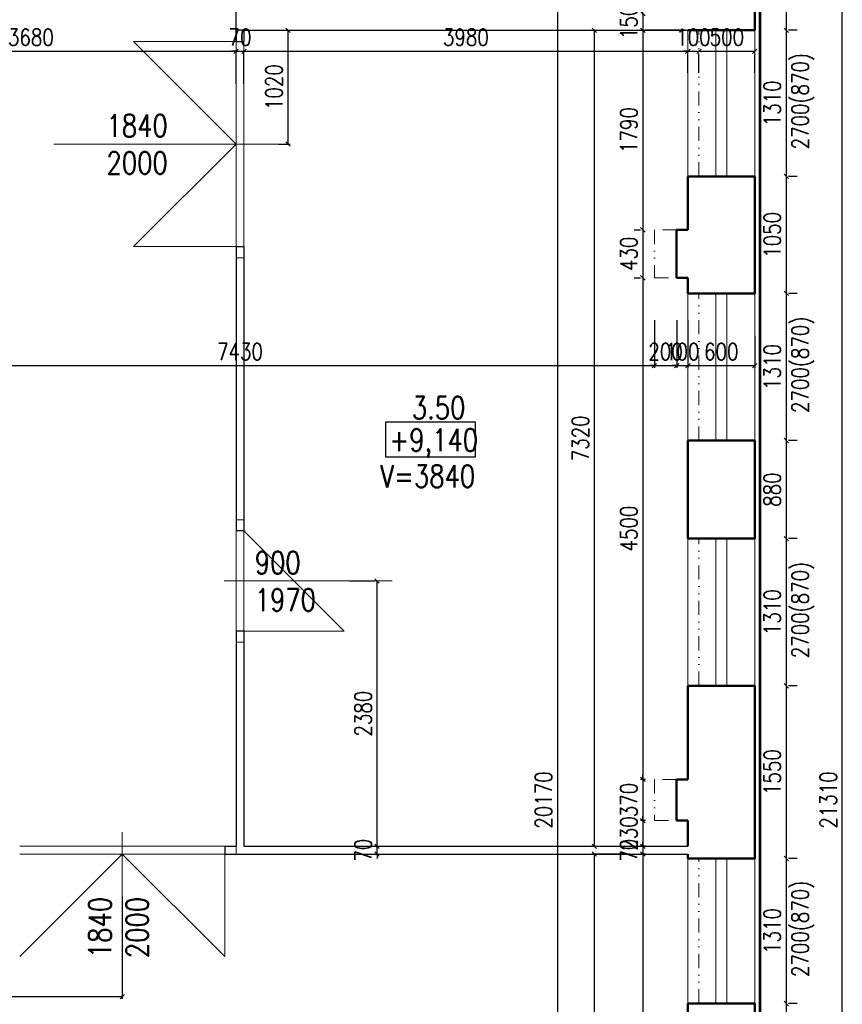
# Model space of a CAD drawing. Header units: millimetres. Extents: x -238874 to 551972, y -298952 to 658415.
# Tile 604 of 656: x 76508 to 83883, y 297889 to 306722. Entities that reach past the tile are written whole.
import ezdxf

# ---------------------------------------------------------------- set-up
doc = ezdxf.new("R2010")
doc.units = ezdxf.units.MM
doc.header["$LTSCALE"] = 20
doc.linetypes.add('DIVIDE2', pattern=[15.875, 6.35, -3.175, 0, -3.175, 0, -3.175])
for name, color, linetype in [('ALP', 141, 'Continuous'), ('CZ', 255, 'Continuous'), ('KOTY', 8, 'Continuous'), ('ZDP', 50, 'Continuous')]:
    doc.layers.add(name, color=color, linetype=linetype)
doc.layers.add('CKNETISK', color=116, linetype='Continuous', lineweight=18, plot=False)
doc.layers.add('NOSNÉ', color=8, linetype='Continuous', lineweight=50)
doc.layers.add('PRUCHODY', color=7, linetype='Continuous', lineweight=18)
doc.styles.add('SIMPLEX', font='SIMPLEX.shx', dxfattribs={"width": 0.8, "bigfont": 'CAD13.shx'})
doc.styles.get("Standard").update_dxf_attribs({"font": 'simplex.shx', "width": 0.8})
doc.dimstyles.new('CKA', dxfattribs={"dimtxt": 200, "dimasz": 40, "dimexe": 20, "dimexo": 0.2, "dimgap": 50, "dimtad": 1, "dimdec": 0, "dimrnd": 1, "dimzin": 0, "dimdsep": 46, "dimtxsty": 'Standard', "dimblk1": 'OBLIQUE', "dimblk2": 'OBLIQUE', "dimsah": 1, "dimcen": 0.09, "dimclrd": 253, "dimclre": 253, "dimclrt": 253, "dimadec": 0, "dimazin": 0, "dimtfac": 1, "dimtdec": 0, "dimtix": 1, "dimtmove": 2, "dimatfit": 3, "dimfxl": 1, "dimtolj": 1, "dimtzin": 0, "dimarcsym": 0})

# ---------------------------------------------------------------- blocks, each defined once
blk = doc.blocks.new('_OBLIQUE')
at = {"color": 0, "linetype": 'ByBlock'}
blk.add_line((-0.5, -0.5), (0.5, 0.5), dxfattribs=at)
blk = doc.blocks.new('*D2833')
at = {"layer": 'DEFPOINTS', "color": 0, "transparency": 16777216}
for p in [(82198, 304407), (82198, 303619.1), (74768, 303447)]:
    blk.add_point(p, dxfattribs=at)
at = {"layer": 'KOTY', "lineweight": -2, "transparency": 16777216}
for p, q in [((82198, 304026.2), (82198, 303599.1)), ((74768, 303619.1), (82198, 303619.1))]:
    blk.add_line(p, q, dxfattribs=at)
at = {"layer": 'KOTY', "lineweight": -2, "transparency": 16777216, "xscale": 40, "yscale": 40, "zscale": 40, "rotation": 180}
blk.add_blockref('_OBLIQUE', (74768, 303619.1), dxfattribs=at)
at = {"layer": 'KOTY', "lineweight": -2, "transparency": 16777216, "xscale": 40, "yscale": 40, "zscale": 40}
blk.add_blockref('_OBLIQUE', (82198, 303619.1), dxfattribs=at)
at = {"layer": 'KOTY', "transparency": 16777216, "insert": (78483, 303744.1), "char_height": 150, "attachment_point": 5, "style": 'SIMPLEX'}
blk.add_mtext('\\A1;7430', dxfattribs=at)
blk = doc.blocks.new('*D2836')
at = {"layer": 'DEFPOINTS', "color": 0, "transparency": 16777216}
for p in [(82498, 306627), (78518, 306527), (82498, 306439.4)]:
    blk.add_point(p, dxfattribs=at)
at = {"layer": 'KOTY', "lineweight": -2, "transparency": 16777216}
for p, q in [((78518, 306439.4), (82498, 306439.4)), ((82498, 306246.2), (82498, 306419.4))]:
    blk.add_line(p, q, dxfattribs=at)
at = {"layer": 'KOTY', "lineweight": -2, "transparency": 16777216, "xscale": 40, "yscale": 40, "zscale": 40, "rotation": 180}
blk.add_blockref('_OBLIQUE', (78518, 306439.4), dxfattribs=at)
at = {"layer": 'KOTY', "lineweight": -2, "transparency": 16777216, "xscale": 40, "yscale": 40, "zscale": 40}
blk.add_blockref('_OBLIQUE', (82498, 306439.4), dxfattribs=at)
at = {"layer": 'KOTY', "transparency": 16777216, "insert": (80508, 306564.4), "char_height": 150, "attachment_point": 5, "style": 'SIMPLEX'}
blk.add_mtext('\\A1;3980', dxfattribs=at)
blk = doc.blocks.new('*D3001')
at = {"layer": 'DEFPOINTS', "color": 0, "transparency": 16777216}
for p in [(74768, 299237), (77428, 299237), (77428, 297958.3)]:
    blk.add_point(p, dxfattribs=at)
at = {"layer": 'KOTY', "lineweight": -2, "transparency": 16777216}
for p, q in [((77428, 298856.2), (77428, 297938.3)), ((74768, 297958.3), (77428, 297958.3))]:
    blk.add_line(p, q, dxfattribs=at)
at = {"layer": 'KOTY', "lineweight": -2, "transparency": 16777216, "xscale": 40, "yscale": 40, "zscale": 40, "rotation": 180}
blk.add_blockref('_OBLIQUE', (74768, 297958.3), dxfattribs=at)
at = {"layer": 'KOTY', "lineweight": -2, "transparency": 16777216, "xscale": 40, "yscale": 40, "zscale": 40}
blk.add_blockref('_OBLIQUE', (77428, 297958.3), dxfattribs=at)
at = {"layer": 'KOTY', "transparency": 16777216, "insert": (76098, 298083.3), "char_height": 150, "attachment_point": 5, "style": 'SIMPLEX'}
blk.add_mtext('\\A1;2660', dxfattribs=at)
blk = doc.blocks.new('*D3031')
at = {"layer": 'DEFPOINTS', "color": 0, "transparency": 16777216}
for p in [(78448, 299307), (79712.1, 299307), (78448, 299237)]:
    blk.add_point(p, dxfattribs=at)
at = {"layer": 'KOTY', "lineweight": -2, "transparency": 16777216}
for p, q in [((79712.1, 299307), (79712.1, 299347)), ((78828.7, 299307), (79732.1, 299307)), ((79712.1, 299237), (79712.1, 299307)), ((79712.1, 299237), (79712.1, 299197))]:
    blk.add_line(p, q, dxfattribs=at)
at = {"layer": 'KOTY', "lineweight": -2, "transparency": 16777216, "xscale": 40, "yscale": 40, "zscale": 40}
for p, rotation in [((79712.1, 299307), 270), ((79712.1, 299237), 90)]:
    blk.add_blockref('_OBLIQUE', p, dxfattribs=dict(at, rotation=rotation))
at = {"layer": 'KOTY', "transparency": 16777216, "insert": (79587.1, 299272), "char_height": 150, "attachment_point": 5, "rotation": 90, "style": 'SIMPLEX'}
blk.add_mtext('\\A1;70', dxfattribs=at)
blk = doc.blocks.new('*D3032')
at = {"layer": 'DEFPOINTS', "color": 0, "transparency": 16777216}
for p in [(79712.1, 301687), (79846.9, 301687), (78448, 299307)]:
    blk.add_point(p, dxfattribs=at)
at = {"layer": 'KOTY', "lineweight": -2, "transparency": 16777216}
for p, q in [((79466.1, 301687), (79692.1, 301687)), ((79712.1, 299307), (79712.1, 301687))]:
    blk.add_line(p, q, dxfattribs=at)
at = {"layer": 'KOTY', "lineweight": -2, "transparency": 16777216, "xscale": 40, "yscale": 40, "zscale": 40}
for p, rotation in [((79712.1, 301687), 90), ((79712.1, 299307), 270)]:
    blk.add_blockref('_OBLIQUE', p, dxfattribs=dict(at, rotation=rotation))
at = {"layer": 'KOTY', "transparency": 16777216, "insert": (79587.1, 300497), "char_height": 150, "attachment_point": 5, "rotation": 90, "style": 'SIMPLEX'}
blk.add_mtext('\\A1;2380', dxfattribs=at)
blk = doc.blocks.new('*D3069')
at = {"layer": 'DEFPOINTS', "color": 0, "transparency": 16777216}
for p in [(78448, 306527), (78448, 306439.4), (74768, 306307)]:
    blk.add_point(p, dxfattribs=at)
at = {"layer": 'KOTY', "lineweight": -2, "transparency": 16777216}
for p, q in [((74768, 306439.4), (78448, 306439.4)), ((78448, 306146.2), (78448, 306419.4))]:
    blk.add_line(p, q, dxfattribs=at)
at = {"layer": 'KOTY', "lineweight": -2, "transparency": 16777216, "xscale": 40, "yscale": 40, "zscale": 40, "rotation": 180}
blk.add_blockref('_OBLIQUE', (74768, 306439.4), dxfattribs=at)
at = {"layer": 'KOTY', "lineweight": -2, "transparency": 16777216, "xscale": 40, "yscale": 40, "zscale": 40}
blk.add_blockref('_OBLIQUE', (78448, 306439.4), dxfattribs=at)
at = {"layer": 'KOTY', "transparency": 16777216, "insert": (76608, 306564.4), "char_height": 150, "attachment_point": 5, "style": 'SIMPLEX'}
blk.add_mtext('\\A1;3680', dxfattribs=at)
blk = doc.blocks.new('*D3070')
at = {"layer": 'DEFPOINTS', "color": 0, "transparency": 16777216}
for p in [(73458, 306858.9), (78448, 306917), (73458, 306607)]:
    blk.add_point(p, dxfattribs=at)
at = {"layer": 'KOTY', "lineweight": -2, "transparency": 16777216}
for p, q in [((73458, 306987.8), (73458, 306878.9)), ((78448, 306858.9), (73458, 306858.9))]:
    blk.add_line(p, q, dxfattribs=at)
at = {"layer": 'KOTY', "lineweight": -2, "transparency": 16777216, "xscale": 40, "yscale": 40, "zscale": 40, "rotation": 180}
blk.add_blockref('_OBLIQUE', (73458, 306858.9), dxfattribs=at)
at = {"layer": 'KOTY', "lineweight": -2, "transparency": 16777216, "xscale": 40, "yscale": 40, "zscale": 40}
blk.add_blockref('_OBLIQUE', (78448, 306858.9), dxfattribs=at)
at = {"layer": 'KOTY', "transparency": 16777216, "insert": (75953, 306983.9), "char_height": 150, "attachment_point": 5, "style": 'SIMPLEX'}
blk.add_mtext('\\A1;4990', dxfattribs=at)
blk = doc.blocks.new('*D3095')
at = {"layer": 'DEFPOINTS', "color": 0, "transparency": 16777216}
for p in [(78448, 306917), (78448, 306858.9), (78548, 306777)]:
    blk.add_point(p, dxfattribs=at)
at = {"layer": 'KOTY', "lineweight": -2, "transparency": 16777216}
for p, q in [((78448, 306858.9), (78408, 306858.9)), ((78548, 306858.9), (78448, 306858.9)), ((78548, 306858.9), (78588, 306858.9)), ((78448, 306536.2), (78448, 306838.9))]:
    blk.add_line(p, q, dxfattribs=at)
at = {"layer": 'KOTY', "lineweight": -2, "transparency": 16777216, "xscale": 40, "yscale": 40, "zscale": 40}
blk.add_blockref('_OBLIQUE', (78448, 306858.9), dxfattribs=at)
at = {"layer": 'KOTY', "lineweight": -2, "transparency": 16777216, "xscale": 40, "yscale": 40, "zscale": 40, "rotation": 180}
blk.add_blockref('_OBLIQUE', (78548, 306858.9), dxfattribs=at)
at = {"layer": 'KOTY', "transparency": 16777216, "insert": (78498, 306983.9), "char_height": 150, "attachment_point": 5, "style": 'SIMPLEX'}
blk.add_mtext('\\A1;100', dxfattribs=at)
blk = doc.blocks.new('*D3097')
at = {"layer": 'DEFPOINTS', "color": 0, "transparency": 16777216}
for p in [(78448, 306627), (78448, 305607), (78912.7, 305607)]:
    blk.add_point(p, dxfattribs=at)
at = {"layer": 'KOTY', "lineweight": -2, "transparency": 16777216}
for p, q in [((78912.7, 306627), (78912.7, 305607)), ((78828.7, 305607), (78932.7, 305607))]:
    blk.add_line(p, q, dxfattribs=at)
at = {"layer": 'KOTY', "lineweight": -2, "transparency": 16777216, "xscale": 40, "yscale": 40, "zscale": 40}
for p, rotation in [((78912.7, 306627), 90), ((78912.7, 305607), 270)]:
    blk.add_blockref('_OBLIQUE', p, dxfattribs=dict(at, rotation=rotation))
at = {"layer": 'KOTY', "transparency": 16777216, "insert": (78787.7, 306117), "char_height": 150, "attachment_point": 5, "rotation": 90, "style": 'SIMPLEX'}
blk.add_mtext('\\A1;1020', dxfattribs=at)
blk = doc.blocks.new('*D3100')
at = {"layer": 'DEFPOINTS', "color": 0, "transparency": 16777216}
for p in [(78448, 306527), (78518, 306527), (78518, 306439.4)]:
    blk.add_point(p, dxfattribs=at)
at = {"layer": 'KOTY', "lineweight": -2, "transparency": 16777216}
for p, q in [((78448, 306439.4), (78408, 306439.4)), ((78448, 306439.4), (78518, 306439.4)), ((78518, 306439.4), (78558, 306439.4)), ((78518, 306146.2), (78518, 306419.4))]:
    blk.add_line(p, q, dxfattribs=at)
at = {"layer": 'KOTY', "lineweight": -2, "transparency": 16777216, "xscale": 40, "yscale": 40, "zscale": 40}
blk.add_blockref('_OBLIQUE', (78448, 306439.4), dxfattribs=at)
at = {"layer": 'KOTY', "lineweight": -2, "transparency": 16777216, "xscale": 40, "yscale": 40, "zscale": 40, "rotation": 180}
blk.add_blockref('_OBLIQUE', (78518, 306439.4), dxfattribs=at)
at = {"layer": 'KOTY', "transparency": 16777216, "insert": (78483, 306564.4), "char_height": 150, "attachment_point": 5, "style": 'SIMPLEX'}
blk.add_mtext('\\A1;70', dxfattribs=at)
blk = doc.blocks.new('*D3107')
at = {"layer": 'DEFPOINTS', "color": 0, "transparency": 16777216}
for p in [(82094.2, 306627), (82094.2, 304837), (82398, 304837)]:
    blk.add_point(p, dxfattribs=at)
at = {"layer": 'KOTY', "lineweight": -2, "transparency": 16777216}
for p, q in [((82094.2, 306627), (82094.2, 304837)), ((82017.2, 304837), (82074.2, 304837))]:
    blk.add_line(p, q, dxfattribs=at)
at = {"layer": 'KOTY', "lineweight": -2, "transparency": 16777216, "xscale": 40, "yscale": 40, "zscale": 40}
for p, rotation in [((82094.2, 306627), 90), ((82094.2, 304837), 270)]:
    blk.add_blockref('_OBLIQUE', p, dxfattribs=dict(at, rotation=rotation))
at = {"layer": 'KOTY', "transparency": 16777216, "insert": (81969.2, 305732), "char_height": 150, "attachment_point": 5, "rotation": 90, "style": 'SIMPLEX'}
blk.add_mtext('\\A1;1790', dxfattribs=at)
blk = doc.blocks.new('*D3108')
at = {"layer": 'DEFPOINTS', "color": 0, "transparency": 16777216}
for p in [(83098, 305317), (83098, 304267), (83380.3, 304267)]:
    blk.add_point(p, dxfattribs=at)
at = {"layer": 'KOTY', "lineweight": -2, "transparency": 16777216}
for p, q in [((83380.3, 305317), (83380.3, 304267)), ((83478.7, 304267), (83400.3, 304267))]:
    blk.add_line(p, q, dxfattribs=at)
at = {"layer": 'KOTY', "lineweight": -2, "transparency": 16777216, "xscale": 40, "yscale": 40, "zscale": 40}
for p, rotation in [((83380.3, 305317), 90), ((83380.3, 304267), 270)]:
    blk.add_blockref('_OBLIQUE', p, dxfattribs=dict(at, rotation=rotation))
at = {"layer": 'KOTY', "transparency": 16777216, "insert": (83255.3, 304792), "char_height": 150, "attachment_point": 5, "rotation": 90, "style": 'SIMPLEX'}
blk.add_mtext('\\A1;1050', dxfattribs=at)
blk = doc.blocks.new('*D3109')
at = {"layer": 'DEFPOINTS', "color": 0, "transparency": 16777216}
for p in [(83098, 306627), (83098, 305317), (83380.3, 305317)]:
    blk.add_point(p, dxfattribs=at)
at = {"layer": 'KOTY', "lineweight": -2, "transparency": 16777216}
for p, q in [((83380.3, 306627), (83380.3, 305317)), ((83478.7, 305317), (83400.3, 305317))]:
    blk.add_line(p, q, dxfattribs=at)
at = {"layer": 'KOTY', "lineweight": -2, "transparency": 16777216, "xscale": 40, "yscale": 40, "zscale": 40}
for p, rotation in [((83380.3, 306627), 90), ((83380.3, 305317), 270)]:
    blk.add_blockref('_OBLIQUE', p, dxfattribs=dict(at, rotation=rotation))
at = {"layer": 'KOTY', "transparency": 16777216, "insert": (83255.3, 305972), "char_height": 150, "attachment_point": 5, "rotation": 90, "style": 'SIMPLEX'}
blk.add_mtext('\\A1;1310', dxfattribs=at)
blk = doc.blocks.new('*D3110')
at = {"layer": 'DEFPOINTS', "color": 0, "transparency": 16777216}
for p in [(81660, 306627), (81660, 306627), (80508, 299307)]:
    blk.add_point(p, dxfattribs=at)
at = {"layer": 'KOTY', "lineweight": -2, "transparency": 16777216}
for p, q in [((81279.2, 306627), (81640, 306627)), ((81660, 299307), (81660, 306627))]:
    blk.add_line(p, q, dxfattribs=at)
at = {"layer": 'KOTY', "lineweight": -2, "transparency": 16777216, "xscale": 40, "yscale": 40, "zscale": 40}
for p, rotation in [((81660, 306627), 90), ((81660, 299307), 270)]:
    blk.add_blockref('_OBLIQUE', p, dxfattribs=dict(at, rotation=rotation))
at = {"layer": 'KOTY', "transparency": 16777216, "insert": (81535, 302967), "char_height": 150, "attachment_point": 5, "rotation": 90, "style": 'SIMPLEX'}
blk.add_mtext('\\A1;7320', dxfattribs=at)
blk = doc.blocks.new('*D3111')
at = {"layer": 'DEFPOINTS', "color": 0, "transparency": 16777216}
for p in [(81660, 309807), (81329.6, 289637), (81660, 289637)]:
    blk.add_point(p, dxfattribs=at)
at = {"layer": 'KOTY', "lineweight": -2, "transparency": 16777216}
for p, q in [((81329.6, 309807), (81329.6, 289637)), ((81279.2, 289637), (81309.6, 289637))]:
    blk.add_line(p, q, dxfattribs=at)
at = {"layer": 'KOTY', "lineweight": -2, "transparency": 16777216, "xscale": 40, "yscale": 40, "zscale": 40}
for p, rotation in [((81329.6, 309807), 90), ((81329.6, 289637), 270)]:
    blk.add_blockref('_OBLIQUE', p, dxfattribs=dict(at, rotation=rotation))
at = {"layer": 'KOTY', "transparency": 16777216, "insert": (81204.6, 299722), "char_height": 150, "attachment_point": 5, "rotation": 90, "style": 'SIMPLEX'}
blk.add_mtext('\\A1;20170', dxfattribs=at)
blk = doc.blocks.new('*D3112')
at = {"layer": 'DEFPOINTS', "color": 0, "transparency": 16777216}
for p in [(81660, 299237), (82358, 299237), (82358, 289637)]:
    blk.add_point(p, dxfattribs=at)
at = {"layer": 'KOTY', "lineweight": -2, "transparency": 16777216}
for p, q in [((81977.2, 299237), (81640, 299237)), ((81660, 289637), (81660, 299237))]:
    blk.add_line(p, q, dxfattribs=at)
at = {"layer": 'KOTY', "lineweight": -2, "transparency": 16777216, "xscale": 40, "yscale": 40, "zscale": 40}
for p, rotation in [((81660, 299237), 90), ((81660, 289637), 270)]:
    blk.add_blockref('_OBLIQUE', p, dxfattribs=dict(at, rotation=rotation))
at = {"layer": 'KOTY', "transparency": 16777216, "insert": (81535, 294437), "char_height": 150, "attachment_point": 5, "rotation": 90, "style": 'SIMPLEX'}
blk.add_mtext('\\A1;9600', dxfattribs=at)
blk = doc.blocks.new('*D3113')
at = {"layer": 'DEFPOINTS', "color": 0, "transparency": 16777216}
for p in [(82498, 299237), (82094.2, 295037), (82398, 295037)]:
    blk.add_point(p, dxfattribs=at)
at = {"layer": 'KOTY', "lineweight": -2, "transparency": 16777216}
for p, q in [((82094.2, 299237), (82094.2, 295037)), ((82017.2, 295037), (82074.2, 295037))]:
    blk.add_line(p, q, dxfattribs=at)
at = {"layer": 'KOTY', "lineweight": -2, "transparency": 16777216, "xscale": 40, "yscale": 40, "zscale": 40}
for p, rotation in [((82094.2, 299237), 90), ((82094.2, 295037), 270)]:
    blk.add_blockref('_OBLIQUE', p, dxfattribs=dict(at, rotation=rotation))
at = {"layer": 'KOTY', "transparency": 16777216, "insert": (81969.2, 297137), "char_height": 150, "attachment_point": 5, "rotation": 90, "style": 'SIMPLEX'}
blk.add_mtext('\\A1;4200', dxfattribs=at)
blk = doc.blocks.new('*D3114')
at = {"layer": 'DEFPOINTS', "color": 0, "transparency": 16777216}
for p in [(83098, 297897), (83098, 297007), (83380.3, 297007)]:
    blk.add_point(p, dxfattribs=at)
at = {"layer": 'KOTY', "lineweight": -2, "transparency": 16777216}
for p, q in [((83380.3, 297897), (83380.3, 297007)), ((83478.7, 297007), (83400.3, 297007))]:
    blk.add_line(p, q, dxfattribs=at)
at = {"layer": 'KOTY', "lineweight": -2, "transparency": 16777216, "xscale": 40, "yscale": 40, "zscale": 40}
for p, rotation in [((83380.3, 297897), 90), ((83380.3, 297007), 270)]:
    blk.add_blockref('_OBLIQUE', p, dxfattribs=dict(at, rotation=rotation))
at = {"layer": 'KOTY', "transparency": 16777216, "insert": (83255.3, 297452), "char_height": 150, "attachment_point": 5, "rotation": 90, "style": 'SIMPLEX'}
blk.add_mtext('\\A1;890', dxfattribs=at)
blk = doc.blocks.new('*D3126')
at = {"layer": 'DEFPOINTS', "color": 0, "transparency": 16777216}
for p in [(82398, 304837), (82094.2, 304407), (82398, 304407)]:
    blk.add_point(p, dxfattribs=at)
at = {"layer": 'KOTY', "lineweight": -2, "transparency": 16777216}
for p, q in [((82094.2, 304837), (82094.2, 304407)), ((82017.2, 304407), (82074.2, 304407))]:
    blk.add_line(p, q, dxfattribs=at)
at = {"layer": 'KOTY', "lineweight": -2, "transparency": 16777216, "xscale": 40, "yscale": 40, "zscale": 40}
for p, rotation in [((82094.2, 304837), 90), ((82094.2, 304407), 270)]:
    blk.add_blockref('_OBLIQUE', p, dxfattribs=dict(at, rotation=rotation))
at = {"layer": 'KOTY', "transparency": 16777216, "insert": (81969.2, 304622), "char_height": 150, "attachment_point": 5, "rotation": 90, "style": 'SIMPLEX'}
blk.add_mtext('\\A1;430', dxfattribs=at)
blk = doc.blocks.new('*D3127')
at = {"layer": 'DEFPOINTS', "color": 0, "transparency": 16777216}
for p in [(82498, 304407), (83098, 304267), (83098, 303619.1)]:
    blk.add_point(p, dxfattribs=at)
at = {"layer": 'KOTY', "lineweight": -2, "transparency": 16777216}
for p, q in [((83098, 303886.2), (83098, 303599.1)), ((82498, 303619.1), (83098, 303619.1))]:
    blk.add_line(p, q, dxfattribs=at)
at = {"layer": 'KOTY', "lineweight": -2, "transparency": 16777216, "xscale": 40, "yscale": 40, "zscale": 40, "rotation": 180}
blk.add_blockref('_OBLIQUE', (82498, 303619.1), dxfattribs=at)
at = {"layer": 'KOTY', "lineweight": -2, "transparency": 16777216, "xscale": 40, "yscale": 40, "zscale": 40}
blk.add_blockref('_OBLIQUE', (83098, 303619.1), dxfattribs=at)
at = {"layer": 'KOTY', "transparency": 16777216, "insert": (82798, 303744.1), "char_height": 150, "attachment_point": 5, "style": 'SIMPLEX'}
blk.add_mtext('\\A1;600', dxfattribs=at)
blk = doc.blocks.new('*D3128')
at = {"layer": 'DEFPOINTS', "color": 0, "transparency": 16777216}
for p in [(82198, 304407), (82398, 304407), (82398, 303619.1)]:
    blk.add_point(p, dxfattribs=at)
at = {"layer": 'KOTY', "lineweight": -2, "transparency": 16777216}
for p, q in [((82398, 304026.2), (82398, 303599.1)), ((82198, 303619.1), (82158, 303619.1)), ((82198, 303619.1), (82398, 303619.1)), ((82398, 303619.1), (82438, 303619.1))]:
    blk.add_line(p, q, dxfattribs=at)
at = {"layer": 'KOTY', "lineweight": -2, "transparency": 16777216, "xscale": 40, "yscale": 40, "zscale": 40}
blk.add_blockref('_OBLIQUE', (82198, 303619.1), dxfattribs=at)
at = {"layer": 'KOTY', "lineweight": -2, "transparency": 16777216, "xscale": 40, "yscale": 40, "zscale": 40, "rotation": 180}
blk.add_blockref('_OBLIQUE', (82398, 303619.1), dxfattribs=at)
at = {"layer": 'KOTY', "transparency": 16777216, "insert": (82298, 303744.1), "char_height": 150, "attachment_point": 5, "style": 'SIMPLEX'}
blk.add_mtext('\\A1;200', dxfattribs=at)
blk = doc.blocks.new('*D3129')
at = {"layer": 'DEFPOINTS', "color": 0, "transparency": 16777216}
for p in [(83098, 299197), (83098, 297897), (83380.3, 297897)]:
    blk.add_point(p, dxfattribs=at)
at = {"layer": 'KOTY', "lineweight": -2, "transparency": 16777216}
for p, q in [((83380.3, 299197), (83380.3, 297897)), ((83478.7, 297897), (83400.3, 297897))]:
    blk.add_line(p, q, dxfattribs=at)
at = {"layer": 'KOTY', "lineweight": -2, "transparency": 16777216, "xscale": 40, "yscale": 40, "zscale": 40}
for p, rotation in [((83380.3, 299197), 90), ((83380.3, 297897), 270)]:
    blk.add_blockref('_OBLIQUE', p, dxfattribs=dict(at, rotation=rotation))
at = {"layer": 'KOTY', "transparency": 16777216, "insert": (83255.3, 298547), "char_height": 150, "attachment_point": 5, "rotation": 90, "style": 'SIMPLEX'}
blk.add_mtext('\\A1;1310', dxfattribs=at)
blk = doc.blocks.new('*D3130')
at = {"layer": 'DEFPOINTS', "color": 0, "transparency": 16777216}
for p in [(82498, 299307), (82094.2, 299237), (82498, 299237)]:
    blk.add_point(p, dxfattribs=at)
at = {"layer": 'KOTY', "lineweight": -2, "transparency": 16777216}
for p, q in [((82094.2, 299307), (82094.2, 299347)), ((82094.2, 299307), (82094.2, 299237)), ((82117.2, 299237), (82074.2, 299237)), ((82094.2, 299237), (82094.2, 299197))]:
    blk.add_line(p, q, dxfattribs=at)
at = {"layer": 'KOTY', "lineweight": -2, "transparency": 16777216, "xscale": 40, "yscale": 40, "zscale": 40}
for p, rotation in [((82094.2, 299307), 270), ((82094.2, 299237), 90)]:
    blk.add_blockref('_OBLIQUE', p, dxfattribs=dict(at, rotation=rotation))
at = {"layer": 'KOTY', "transparency": 16777216, "insert": (81969.2, 299272), "char_height": 150, "attachment_point": 5, "rotation": 90, "style": 'SIMPLEX'}
blk.add_mtext('\\A1;70', dxfattribs=at)
blk = doc.blocks.new('*D3131')
at = {"layer": 'DEFPOINTS', "color": 0, "transparency": 16777216}
for p in [(82498, 299537), (82094.2, 299307), (82498, 299307)]:
    blk.add_point(p, dxfattribs=at)
at = {"layer": 'KOTY', "lineweight": -2, "transparency": 16777216}
for p, q in [((82094.2, 299537), (82094.2, 299577)), ((82094.2, 299537), (82094.2, 299307)), ((82117.2, 299307), (82074.2, 299307)), ((82094.2, 299307), (82094.2, 299267))]:
    blk.add_line(p, q, dxfattribs=at)
at = {"layer": 'KOTY', "lineweight": -2, "transparency": 16777216, "xscale": 40, "yscale": 40, "zscale": 40}
for p, rotation in [((82094.2, 299537), 270), ((82094.2, 299307), 90)]:
    blk.add_blockref('_OBLIQUE', p, dxfattribs=dict(at, rotation=rotation))
at = {"layer": 'KOTY', "transparency": 16777216, "insert": (81969.2, 299422), "char_height": 150, "attachment_point": 5, "rotation": 90, "style": 'SIMPLEX'}
blk.add_mtext('\\A1;230', dxfattribs=at)
blk = doc.blocks.new('*D3132')
at = {"layer": 'DEFPOINTS', "color": 0, "transparency": 16777216}
for p in [(82498, 299907), (82094.2, 299537), (82498, 299537)]:
    blk.add_point(p, dxfattribs=at)
at = {"layer": 'KOTY', "lineweight": -2, "transparency": 16777216}
for p, q in [((82094.2, 299907), (82094.2, 299947)), ((82094.2, 299907), (82094.2, 299537)), ((82117.2, 299537), (82074.2, 299537)), ((82094.2, 299537), (82094.2, 299497))]:
    blk.add_line(p, q, dxfattribs=at)
at = {"layer": 'KOTY', "lineweight": -2, "transparency": 16777216, "xscale": 40, "yscale": 40, "zscale": 40}
for p, rotation in [((82094.2, 299907), 270), ((82094.2, 299537), 90)]:
    blk.add_blockref('_OBLIQUE', p, dxfattribs=dict(at, rotation=rotation))
at = {"layer": 'KOTY', "transparency": 16777216, "insert": (81969.2, 299722), "char_height": 150, "attachment_point": 5, "rotation": 90, "style": 'SIMPLEX'}
blk.add_mtext('\\A1;370', dxfattribs=at)
blk = doc.blocks.new('*D3133')
at = {"layer": 'DEFPOINTS', "color": 0, "transparency": 16777216}
for p in [(83098, 300747), (83098, 299197), (83380.3, 299197)]:
    blk.add_point(p, dxfattribs=at)
at = {"layer": 'KOTY', "lineweight": -2, "transparency": 16777216}
for p, q in [((83380.3, 300747), (83380.3, 299197)), ((83478.7, 299197), (83400.3, 299197))]:
    blk.add_line(p, q, dxfattribs=at)
at = {"layer": 'KOTY', "lineweight": -2, "transparency": 16777216, "xscale": 40, "yscale": 40, "zscale": 40}
for p, rotation in [((83380.3, 300747), 90), ((83380.3, 299197), 270)]:
    blk.add_blockref('_OBLIQUE', p, dxfattribs=dict(at, rotation=rotation))
at = {"layer": 'KOTY', "transparency": 16777216, "insert": (83255.3, 299972), "char_height": 150, "attachment_point": 5, "rotation": 90, "style": 'SIMPLEX'}
blk.add_mtext('\\A1;1550', dxfattribs=at)
blk = doc.blocks.new('*D3134')
at = {"layer": 'DEFPOINTS', "color": 0, "transparency": 16777216}
for p in [(83098, 302067), (83098, 300747), (83380.3, 300747)]:
    blk.add_point(p, dxfattribs=at)
at = {"layer": 'KOTY', "lineweight": -2, "transparency": 16777216}
for p, q in [((83380.3, 302067), (83380.3, 300747)), ((83478.7, 300747), (83400.3, 300747))]:
    blk.add_line(p, q, dxfattribs=at)
at = {"layer": 'KOTY', "lineweight": -2, "transparency": 16777216, "xscale": 40, "yscale": 40, "zscale": 40}
for p, rotation in [((83380.3, 302067), 90), ((83380.3, 300747), 270)]:
    blk.add_blockref('_OBLIQUE', p, dxfattribs=dict(at, rotation=rotation))
at = {"layer": 'KOTY', "transparency": 16777216, "insert": (83255.3, 301407), "char_height": 150, "attachment_point": 5, "rotation": 90, "style": 'SIMPLEX'}
blk.add_mtext('\\A1;1310', dxfattribs=at)
blk = doc.blocks.new('*D3135')
at = {"layer": 'DEFPOINTS', "color": 0, "transparency": 16777216}
for p in [(83098, 302947), (83098, 302067), (83380.3, 302067)]:
    blk.add_point(p, dxfattribs=at)
at = {"layer": 'KOTY', "lineweight": -2, "transparency": 16777216}
for p, q in [((83380.3, 302947), (83380.3, 302067)), ((83478.7, 302067), (83400.3, 302067))]:
    blk.add_line(p, q, dxfattribs=at)
at = {"layer": 'KOTY', "lineweight": -2, "transparency": 16777216, "xscale": 40, "yscale": 40, "zscale": 40}
for p, rotation in [((83380.3, 302947), 90), ((83380.3, 302067), 270)]:
    blk.add_blockref('_OBLIQUE', p, dxfattribs=dict(at, rotation=rotation))
at = {"layer": 'KOTY', "transparency": 16777216, "insert": (83255.3, 302507), "char_height": 150, "attachment_point": 5, "rotation": 90, "style": 'SIMPLEX'}
blk.add_mtext('\\A1;880', dxfattribs=at)
blk = doc.blocks.new('*D3136')
at = {"layer": 'DEFPOINTS', "color": 0, "transparency": 16777216}
for p in [(82398, 304407), (82094.2, 299907), (82498, 299907)]:
    blk.add_point(p, dxfattribs=at)
at = {"layer": 'KOTY', "lineweight": -2, "transparency": 16777216}
for p, q in [((82094.2, 304407), (82094.2, 299907)), ((82117.2, 299907), (82074.2, 299907))]:
    blk.add_line(p, q, dxfattribs=at)
at = {"layer": 'KOTY', "lineweight": -2, "transparency": 16777216, "xscale": 40, "yscale": 40, "zscale": 40}
for p, rotation in [((82094.2, 304407), 90), ((82094.2, 299907), 270)]:
    blk.add_blockref('_OBLIQUE', p, dxfattribs=dict(at, rotation=rotation))
at = {"layer": 'KOTY', "transparency": 16777216, "insert": (81969.2, 302157), "char_height": 150, "attachment_point": 5, "rotation": 90, "style": 'SIMPLEX'}
blk.add_mtext('\\A1;4500', dxfattribs=at)
blk = doc.blocks.new('*D3137')
at = {"layer": 'DEFPOINTS', "color": 0, "transparency": 16777216}
for p in [(83098, 304267), (83098, 302947), (83380.3, 302947)]:
    blk.add_point(p, dxfattribs=at)
at = {"layer": 'KOTY', "lineweight": -2, "transparency": 16777216}
for p, q in [((83380.3, 304267), (83380.3, 302947)), ((83478.7, 302947), (83400.3, 302947))]:
    blk.add_line(p, q, dxfattribs=at)
at = {"layer": 'KOTY', "lineweight": -2, "transparency": 16777216, "xscale": 40, "yscale": 40, "zscale": 40}
for p, rotation in [((83380.3, 304267), 90), ((83380.3, 302947), 270)]:
    blk.add_blockref('_OBLIQUE', p, dxfattribs=dict(at, rotation=rotation))
at = {"layer": 'KOTY', "transparency": 16777216, "insert": (83255.3, 303607), "char_height": 150, "attachment_point": 5, "rotation": 90, "style": 'SIMPLEX'}
blk.add_mtext('\\A1;1310', dxfattribs=at)
blk = doc.blocks.new('*D3138')
at = {"layer": 'DEFPOINTS', "color": 0, "transparency": 16777216}
for p in [(82398, 304407), (82498, 304407), (82498, 303619.1)]:
    blk.add_point(p, dxfattribs=at)
at = {"layer": 'KOTY', "lineweight": -2, "transparency": 16777216}
for p, q in [((82498, 304026.2), (82498, 303599.1)), ((82398, 303619.1), (82358, 303619.1)), ((82398, 303619.1), (82498, 303619.1)), ((82498, 303619.1), (82538, 303619.1))]:
    blk.add_line(p, q, dxfattribs=at)
at = {"layer": 'KOTY', "lineweight": -2, "transparency": 16777216, "xscale": 40, "yscale": 40, "zscale": 40}
blk.add_blockref('_OBLIQUE', (82398, 303619.1), dxfattribs=at)
at = {"layer": 'KOTY', "lineweight": -2, "transparency": 16777216, "xscale": 40, "yscale": 40, "zscale": 40, "rotation": 180}
blk.add_blockref('_OBLIQUE', (82498, 303619.1), dxfattribs=at)
at = {"layer": 'KOTY', "transparency": 16777216, "insert": (82448, 303744.1), "char_height": 150, "attachment_point": 5, "style": 'SIMPLEX'}
blk.add_mtext('\\A1;100', dxfattribs=at)
blk = doc.blocks.new('*D3143')
at = {"layer": 'DEFPOINTS', "color": 0, "transparency": 16777216}
for p in [(82094.2, 306777), (82094.2, 306627), (82094.2, 306627)]:
    blk.add_point(p, dxfattribs=at)
at = {"layer": 'KOTY', "lineweight": -2, "transparency": 16777216}
for p, q in [((82094.2, 306777), (82094.2, 306817)), ((82094.2, 306777), (82094.2, 306627)), ((82094.2, 306627), (82094.2, 306587)), ((82475, 306627), (82114.2, 306627))]:
    blk.add_line(p, q, dxfattribs=at)
at = {"layer": 'KOTY', "lineweight": -2, "transparency": 16777216, "xscale": 40, "yscale": 40, "zscale": 40}
for p, rotation in [((82094.2, 306777), 270), ((82094.2, 306627), 90)]:
    blk.add_blockref('_OBLIQUE', p, dxfattribs=dict(at, rotation=rotation))
at = {"layer": 'KOTY', "transparency": 16777216, "insert": (81969.2, 306702), "char_height": 150, "attachment_point": 5, "rotation": 90, "style": 'SIMPLEX'}
blk.add_mtext('\\A1;150', dxfattribs=at)
blk = doc.blocks.new('*D3144')
at = {"layer": 'DEFPOINTS', "color": 0, "transparency": 16777216}
for p in [(83098, 307517), (83098, 306627), (83380.3, 306627)]:
    blk.add_point(p, dxfattribs=at)
at = {"layer": 'KOTY', "lineweight": -2, "transparency": 16777216}
for p, q in [((83380.3, 307517), (83380.3, 306627)), ((83478.7, 306627), (83400.3, 306627))]:
    blk.add_line(p, q, dxfattribs=at)
at = {"layer": 'KOTY', "lineweight": -2, "transparency": 16777216, "xscale": 40, "yscale": 40, "zscale": 40}
for p, rotation in [((83380.3, 307517), 90), ((83380.3, 306627), 270)]:
    blk.add_blockref('_OBLIQUE', p, dxfattribs=dict(at, rotation=rotation))
at = {"layer": 'KOTY', "transparency": 16777216, "insert": (83255.3, 307072), "char_height": 150, "attachment_point": 5, "rotation": 90, "style": 'SIMPLEX'}
blk.add_mtext('\\A1;890', dxfattribs=at)
blk = doc.blocks.new('*D3146')
at = {"layer": 'DEFPOINTS', "color": 0, "transparency": 16777216}
for p in [(82598, 306627), (83098, 306627), (83098, 306439.4)]:
    blk.add_point(p, dxfattribs=at)
at = {"layer": 'KOTY', "lineweight": -2, "transparency": 16777216}
for p, q in [((82598, 306439.4), (83098, 306439.4)), ((83098, 306246.2), (83098, 306419.4))]:
    blk.add_line(p, q, dxfattribs=at)
at = {"layer": 'KOTY', "lineweight": -2, "transparency": 16777216, "xscale": 40, "yscale": 40, "zscale": 40, "rotation": 180}
blk.add_blockref('_OBLIQUE', (82598, 306439.4), dxfattribs=at)
at = {"layer": 'KOTY', "lineweight": -2, "transparency": 16777216, "xscale": 40, "yscale": 40, "zscale": 40}
blk.add_blockref('_OBLIQUE', (83098, 306439.4), dxfattribs=at)
at = {"layer": 'KOTY', "transparency": 16777216, "insert": (82848, 306564.4), "char_height": 150, "attachment_point": 5, "style": 'SIMPLEX'}
blk.add_mtext('\\A1;500', dxfattribs=at)
blk = doc.blocks.new('*D3147')
at = {"layer": 'DEFPOINTS', "color": 0, "transparency": 16777216}
for p in [(82498, 306627), (82598, 306627), (82598, 306439.4)]:
    blk.add_point(p, dxfattribs=at)
at = {"layer": 'KOTY', "lineweight": -2, "transparency": 16777216}
for p, q in [((82498, 306439.4), (82458, 306439.4)), ((82498, 306439.4), (82598, 306439.4)), ((82598, 306439.4), (82638, 306439.4)), ((82598, 306246.2), (82598, 306419.4))]:
    blk.add_line(p, q, dxfattribs=at)
at = {"layer": 'KOTY', "lineweight": -2, "transparency": 16777216, "xscale": 40, "yscale": 40, "zscale": 40}
blk.add_blockref('_OBLIQUE', (82498, 306439.4), dxfattribs=at)
at = {"layer": 'KOTY', "lineweight": -2, "transparency": 16777216, "xscale": 40, "yscale": 40, "zscale": 40, "rotation": 180}
blk.add_blockref('_OBLIQUE', (82598, 306439.4), dxfattribs=at)
at = {"layer": 'KOTY', "transparency": 16777216, "insert": (82548, 306564.4), "char_height": 150, "attachment_point": 5, "style": 'SIMPLEX'}
blk.add_mtext('\\A1;100', dxfattribs=at)

msp = doc.modelspace()

# ---------------------------------------------------------------- linework, layer by layer
at = {"layer": 'ALP'}
for p, q in [((78447.962, 306626.983), (78447.962, 306526.983)), ((78447.962, 306626.983), (78447.962, 306526.983)), ((78517.962, 306626.983), (78517.962, 306526.983)), ((78517.962, 306626.983), (78517.962, 306526.983)), ((78447.962, 306526.983), (78517.962, 306526.983)), ((78447.962, 306526.983), (78517.962, 306526.983)), ((78447.962, 304686.983), (78447.962, 302136.983)), ((78447.962, 304686.983), (78517.962, 304686.983)), ((78447.962, 304686.983), (78517.962, 304686.983)), ((78447.962, 304686.983), (78447.962, 302136.983)), ((78517.962, 304686.983), (78517.962, 302136.983)), ((78517.962, 304686.983), (78517.962, 302136.983)), ((78517.962, 302136.983), (78447.962, 302136.983)), ((78517.962, 302136.983), (78447.962, 302136.983)), ((78517.962, 301236.983), (78447.962, 301236.983)), ((78447.962, 301236.983), (78447.962, 299306.983)), ((78447.962, 301236.983), (78447.962, 299306.983)), ((78517.962, 301236.983), (78447.962, 301236.983)), ((78517.962, 301236.983), (78517.962, 299306.983)), ((78517.962, 301236.983), (78517.962, 299306.983)), ((78347.962, 299306.983), (78447.962, 299306.983)), ((78347.962, 299306.983), (78347.962, 299236.983)), ((78347.962, 299306.983), (78347.962, 299236.983)), ((78347.962, 299306.983), (78447.962, 299306.983)), ((78517.962, 299306.983), (82497.962, 299306.983)), ((78517.962, 299306.983), (82497.962, 299306.983)), ((78347.962, 299236.983), (82497.962, 299236.983)), ((78347.962, 299236.983), (82497.962, 299236.983))]:
    msp.add_line(p, q, dxfattribs=at)
at = {"layer": 'CKNETISK', "lineweight": 53}
msp.add_line((83147.962, -240764.395), (83147.962, 658415.336), dxfattribs=at)
at = {"layer": 'CZ', "color": 7}
msp.add_lwpolyline([(79790.916, 303113.579), (80589.943, 303113.579), (80589.943, 302797.641), (79790.916, 302797.641)], close=True, dxfattribs=at)
at = {"layer": 'KOTY'}
msp.add_line((83882.932, 289066.983), (83882.932, 310376.983), dxfattribs=at)
at = {"layer": 'NOSNÉ'}
for p, q in [((83097.962, 307516.983), (83097.962, 306626.983)), ((82497.962, 306626.983), (83097.962, 306626.983)), ((82497.962, 304836.983), (82497.962, 305316.983)), ((82497.962, 305316.983), (83097.962, 305316.983)), ((83097.962, 305316.983), (83097.962, 304266.983)), ((82397.962, 304836.983), (82397.962, 304406.983)), ((82497.962, 304836.983), (82397.962, 304836.983)), ((82397.962, 304406.983), (82497.962, 304406.983)), ((82497.962, 304266.983), (82497.962, 304406.983)), ((82497.962, 304266.983), (83097.962, 304266.983)), ((82497.962, 302066.983), (82497.962, 302946.983)), ((82497.962, 302946.983), (83097.962, 302946.983)), ((83097.962, 302946.983), (83097.962, 302066.983)), ((82497.962, 302066.983), (83097.962, 302066.983)), ((82497.962, 299906.983), (82497.962, 300746.983)), ((82497.962, 300746.983), (83097.962, 300746.983)), ((83097.962, 300746.983), (83097.962, 299196.983)), ((82497.962, 299906.983), (82397.962, 299906.983)), ((82397.962, 299906.983), (82397.962, 299536.983)), ((82397.962, 299536.983), (82497.962, 299536.983)), ((82497.962, 299306.983), (82497.962, 299536.983)), ((82497.962, 299196.983), (82497.962, 299236.983)), ((82497.962, 299196.983), (83097.962, 299196.983)), ((82497.962, 297006.983), (82497.962, 297896.983)), ((82497.962, 297896.983), (83097.962, 297896.983)), ((83097.962, 297896.983), (83097.962, 297006.983))]:
    msp.add_line(p, q, dxfattribs=at)
at = {"layer": 'PRUCHODY'}
for p, q in [((82497.962, 305316.983), (82497.962, 306626.983)), ((82747.962, 305316.983), (82747.962, 306626.983)), ((82847.962, 305316.983), (82847.962, 306626.983)), ((83097.962, 306626.983), (83097.962, 305316.983)), ((77527.962, 306526.983), (78447.962, 305606.983)), ((77527.962, 306526.983), (78447.962, 306526.983)), ((78447.962, 304686.983), (78447.962, 306526.983)), ((78517.962, 306526.983), (78517.962, 304686.983)), ((78924.685, 305606.983), (76815.436, 305606.983)), ((78447.962, 305606.983), (77527.962, 304686.983)), ((77527.962, 304686.983), (78447.962, 304686.983)), ((78517.962, 304586.983), (78447.962, 304586.983)), ((82497.962, 304266.983), (82497.962, 302946.983)), ((82747.962, 302946.983), (82747.962, 304266.983)), ((82847.962, 302946.983), (82847.962, 304266.983)), ((83097.962, 304266.983), (83097.962, 302946.983)), ((78517.962, 302236.983), (78447.962, 302236.983)), ((78447.962, 302136.983), (78447.962, 301236.983)), ((78517.962, 302136.983), (79417.962, 301236.983)), ((78517.962, 302136.983), (78517.962, 301236.983)), ((82497.962, 300746.983), (82497.962, 302066.983)), ((82747.962, 300746.983), (82747.962, 302066.983)), ((82847.962, 300746.983), (82847.962, 302066.983)), ((83097.962, 302066.983), (83097.962, 300746.983)), ((78341.264, 301686.983), (79846.915, 301686.983)), ((79417.962, 301236.983), (78517.962, 301236.983)), ((78517.962, 301136.983), (78447.962, 301136.983)), ((77427.962, 299433.097), (77427.962, 298013.097)), ((76507.962, 299306.983), (78347.962, 299306.983)), ((78347.962, 299306.983), (78347.962, 298316.983)), ((78447.962, 299306.983), (78447.962, 299236.983)), ((77427.962, 299236.983), (76507.962, 298316.983)), ((78347.962, 299236.983), (76507.962, 299236.983)), ((78347.962, 298316.983), (77427.962, 299236.983)), ((82497.962, 299196.983), (82497.962, 297896.983)), ((82747.962, 297896.983), (82747.962, 299196.983)), ((82847.962, 297896.983), (82847.962, 299196.983)), ((83097.962, 299196.983), (83097.962, 297896.983))]:
    msp.add_line(p, q, dxfattribs=at)
at = {"layer": 'PRUCHODY', "linetype": 'DIVIDE2'}
for p, q in [((82597.962, 305316.983), (82597.962, 306626.983)), ((82597.962, 302946.983), (82597.962, 304266.983)), ((82597.962, 300746.983), (82597.962, 302066.983)), ((82597.962, 297896.983), (82597.962, 299196.983))]:
    msp.add_line(p, q, dxfattribs=at)
for points in [[(82397.962, 304836.983), (82197.962, 304836.983), (82197.962, 304406.983), (82397.962, 304406.983)], [(82397.962, 299906.983), (82197.962, 299906.983), (82197.962, 299536.983), (82397.962, 299536.983)]]:
    msp.add_lwpolyline(points, close=True, dxfattribs=at)
at = {"layer": 'ZDP'}
for p, q in [((78447.962, 306626.983), (78447.962, 306776.983)), ((78517.962, 306626.983), (78447.962, 306626.983)), ((78517.962, 306626.983), (82497.962, 306626.983))]:
    msp.add_line(p, q, dxfattribs=at)

# ---------------------------------------------------------------- texts
at = {"layer": 'CZ', "color": 7, "char_height": 200, "width": 1830.1, "attachment_point": 1}
for s, insert in [('1840\\P2000', (77286.322, 305871.167)), ('3.50', (80023.703, 303341.366)), ('+9,140', (79821.752, 303051.757)), ('V=3840', (79741.116, 302727.044)), ('900\\P1970', (78615.275, 301951.167))]:
    msp.add_mtext(s, dxfattribs=dict(at, insert=insert))
at = {"layer": 'CZ', "color": 7, "insert": (77127.58, 298303.57), "char_height": 200, "width": 1830.1, "attachment_point": 1, "rotation": 90}
msp.add_mtext('1840\\P2000', dxfattribs=at)
at = {"layer": 'KOTY', "char_height": 150, "attachment_point": 5, "rotation": 90, "style": 'SIMPLEX'}
for s, insert in [('2700(870)', (83530.555, 305991.1)), ('2700(870)', (83530.555, 303626.1)), ('2700(870)', (83530.555, 301426.1)), ('\\A1;21310', (83757.932, 299721.983)), ('2700(870)', (83530.555, 298566.1))]:
    msp.add_mtext(s, dxfattribs=dict(at, insert=insert))

# ---------------------------------------------------------------- dimensions: what is measured, and where the dimension line sits
at = {"layer": 'KOTY'}
for base, p1, p2, angle, text, picture, middle in [((81329.594, 289636.983), (81660.023, 309806.983), (81660.023, 289636.983), 90, '20170', '*D3111', (81204.594, 299721.983)), ((83380.276, 306626.983), (83097.962, 307516.983), (83097.962, 306626.983), 270, '890', '*D3144', (83255.276, 307071.983)), ((82094.22, 306626.983), (82094.22, 306776.983), (82094.22, 306626.983), 90, '150', '*D3143', (81969.22, 306701.983)), ((78447.962, 306439.388), (74767.962, 306306.983), (78447.962, 306526.983), 180, '3680', '*D3069', (76607.962, 306564.388)), ((78517.962, 306439.388), (78447.962, 306526.983), (78517.962, 306526.983), 180, '70', '*D3100', (78482.962, 306564.388)), ((78912.706, 305606.983), (78447.962, 306626.983), (78447.962, 305606.983), 270, '1020', '*D3097', (78787.706, 306116.983)), ((82497.962, 306439.388), (78517.962, 306526.983), (82497.962, 306626.983), 180, '3980', '*D2836', (80507.962, 306564.388)), ((81660.023, 306626.983), (80507.962, 299306.983), (81660.023, 306626.983), 90, '7320', '*D3110', (81535.023, 302966.983)), ((82094.22, 304836.983), (82094.22, 306626.983), (82397.962, 304836.983), 90, '1790', '*D3107', (81969.22, 305731.983)), ((82597.962, 306439.388), (82497.962, 306626.983), (82597.962, 306626.983), 180, '100', '*D3147', (82547.962, 306564.388)), ((83097.962, 306439.388), (82597.962, 306626.983), (83097.962, 306626.983), 180, '500', '*D3146', (82847.962, 306564.388)), ((83380.276, 305316.983), (83097.962, 306626.983), (83097.962, 305316.983), 270, '1310', '*D3109', (83255.276, 305971.983)), ((83380.276, 304266.983), (83097.962, 305316.983), (83097.962, 304266.983), 270, '1050', '*D3108', (83255.276, 304791.983)), ((82094.22, 304406.983), (82397.962, 304836.983), (82397.962, 304406.983), 90, '430', '*D3126', (81969.22, 304621.983)), ((82094.22, 299906.983), (82397.962, 304406.983), (82497.962, 299906.983), 90, '4500', '*D3136', (81969.22, 302156.983)), ((83380.276, 302946.983), (83097.962, 304266.983), (83097.962, 302946.983), 270, '1310', '*D3137', (83255.276, 303606.983)), ((83380.276, 302066.983), (83097.962, 302946.983), (83097.962, 302066.983), 270, '880', '*D3135', (83255.276, 302506.983)), ((83380.276, 300746.983), (83097.962, 302066.983), (83097.962, 300746.983), 270, '1310', '*D3134', (83255.276, 301406.983)), ((79712.135, 301686.983), (78447.962, 299306.983), (79846.915, 301686.983), 270, '2380', '*D3032', (79587.135, 300496.983)), ((83380.276, 299196.983), (83097.962, 300746.983), (83097.962, 299196.983), 270, '1550', '*D3133', (83255.276, 299971.983)), ((82094.22, 299536.983), (82497.962, 299906.983), (82497.962, 299536.983), 90, '370', '*D3132', (81969.22, 299721.983)), ((82094.22, 299306.983), (82497.962, 299536.983), (82497.962, 299306.983), 90, '230', '*D3131', (81969.22, 299421.983)), ((79712.135, 299306.983), (78447.962, 299236.983), (78447.962, 299306.983), 270, '70', '*D3031', (79587.135, 299271.983)), ((82094.22, 299236.983), (82497.962, 299306.983), (82497.962, 299236.983), 90, '70', '*D3130', (81969.22, 299271.983)), ((77427.962, 297958.347), (74767.962, 299236.983), (77427.962, 299236.983), 180, '2660', '*D3001', (76097.962, 298083.347)), ((81660.023, 299236.983), (82357.962, 289636.983), (82357.962, 299236.983), 90, '9600', '*D3112', (81535.023, 294436.983)), ((82094.22, 295036.983), (82497.962, 299236.983), (82397.962, 295036.983), 90, '4200', '*D3113', (81969.22, 297136.983)), ((83380.276, 297896.983), (83097.962, 299196.983), (83097.962, 297896.983), 270, '1310', '*D3129', (83255.276, 298546.983)), ((83380.276, 297006.983), (83097.962, 297896.983), (83097.962, 297006.983), 270, '890', '*D3114', (83255.276, 297451.983))]:
    dim = msp.add_linear_dim(base=base, p1=p1, p2=p2, angle=angle, text=text, dimstyle='CKA', override={"dimtxt": 150, "dimexo": 380.774374, "dimtxsty": 'SIMPLEX', "dimse1": 1, "dimclrd": 256, "dimclre": 256, "dimclrt": 256}, dxfattribs=at)
    dim.commit()
    dim.dimension.update_dxf_attribs({"geometry": picture, "text_midpoint": middle})
for base, p1, p2, text, picture, middle in [((73457.962, 306858.866), (78447.962, 306916.983), (73457.962, 306606.983), '4990', '*D3070', (75952.962, 306983.866)), ((78447.962, 306858.866), (78547.962, 306776.983), (78447.962, 306916.983), '100', '*D3095', (78497.962, 306983.866)), ((82197.962, 303619.055), (74767.962, 303446.983), (82197.962, 304406.983), '7430', '*D2833', (78482.962, 303744.055)), ((82397.962, 303619.055), (82197.962, 304406.983), (82397.962, 304406.983), '200', '*D3128', (82297.962, 303744.055)), ((82497.962, 303619.055), (82397.962, 304406.983), (82497.962, 304406.983), '100', '*D3138', (82447.962, 303744.055)), ((83097.962, 303619.055), (82497.962, 304406.983), (83097.962, 304266.983), '600', '*D3127', (82797.962, 303744.055))]:
    dim = msp.add_linear_dim(base=base, p1=p1, p2=p2, text=text, dimstyle='CKA', override={"dimtxt": 150, "dimexo": 380.774374, "dimtxsty": 'SIMPLEX', "dimse1": 1, "dimclrd": 256, "dimclre": 256, "dimclrt": 256}, dxfattribs=at)
    dim.commit()
    dim.dimension.update_dxf_attribs({"geometry": picture, "text_midpoint": middle})

doc.saveas('drawing.dxf')
